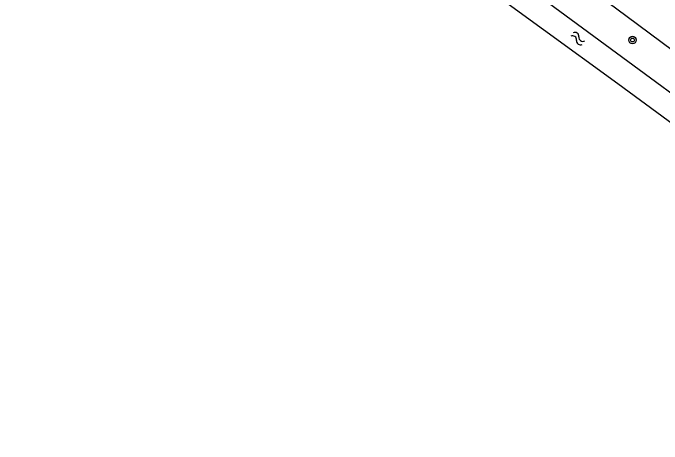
# Model space of a CAD drawing. Extents: x 124000 to 129000, y 395500 to 397503.
# Drawn here: x 126701.3 to 126770.6, y 396402.7 to 396448.7 of the extents above; entities that cross this region are included whole.
import ezdxf

# ---------------------------------------------------------------- set-up
doc = ezdxf.new("R2010")
doc.units = 0
for name, color, linetype in [('gg-knt-verharding', 7, 'Continuous'), ('gg-kntw-bovenkant insteek waterloop', 7, 'Continuous'), ('gt-symb-boom', 7, 'Continuous'), ('gt-symb-watersymbool', 7, 'Continuous')]:
    doc.layers.add(name, color=color, linetype=linetype)

# ---------------------------------------------------------------- blocks, each defined once
blk = doc.blocks.new('gt0-WA')
at = {"layer": 'gt-symb-watersymbool'}
for centre, start, end in [((-0.323, 0.022), 28.07249, 151.92751), ((0.427, 0.422), 208.07248, 331.92751), ((-0.323, -0.428), 28.07249, 151.92751), ((0.427, -0.028), 208.07248, 331.92751)]:
    blk.add_arc(centre, 0.425, start, end, dxfattribs=at)
blk = doc.blocks.new('gt0-BOOM')
at = {"layer": 'gt-symb-boom'}
for radius in [0.4, 0.2]:
    blk.add_circle((0, 0), radius, dxfattribs=at)

msp = doc.modelspace()

# ---------------------------------------------------------------- linework, layer by layer
at = {"layer": 'gg-knt-verharding'}
msp.add_lwpolyline([(126829.143, 396402.741), (126825.557, 396404.923), (126819.839, 396408.956), (126796.565, 396426.305), (126795.799, 396426.733), (126790.047, 396430.988), (126789.321, 396431.673), (126766.744, 396448.456), (126745.74, 396464.009), (126729.451, 396476.176), (126707.926, 396492.199), (126704.194, 396494.879), (126701.289, 396497.364)], dxfattribs=at)
at = {"layer": 'gg-kntw-bovenkant insteek waterloop'}
for points in [[(126743.506, 396460.616), (126752.979, 396453.932), (126788.903, 396427.473), (126787.379, 396425.395)], [(126787.379, 396425.395), (126765.896, 396441.171), (126750.006, 396452.742), (126741.997, 396458.748)]]:
    msp.add_lwpolyline(points, dxfattribs=at)

# ---------------------------------------------------------------- block references
at = {"layer": 'gt-symb-boom'}
msp.add_blockref('gt0-BOOM', (126767.461, 396445.861), dxfattribs=at)
at = {"layer": 'gt-symb-watersymbool', "rotation": 144.68878656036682}
msp.add_blockref('gt0-WA', (126761.651, 396445.978), dxfattribs=at)

doc.saveas('drawing.dxf')
